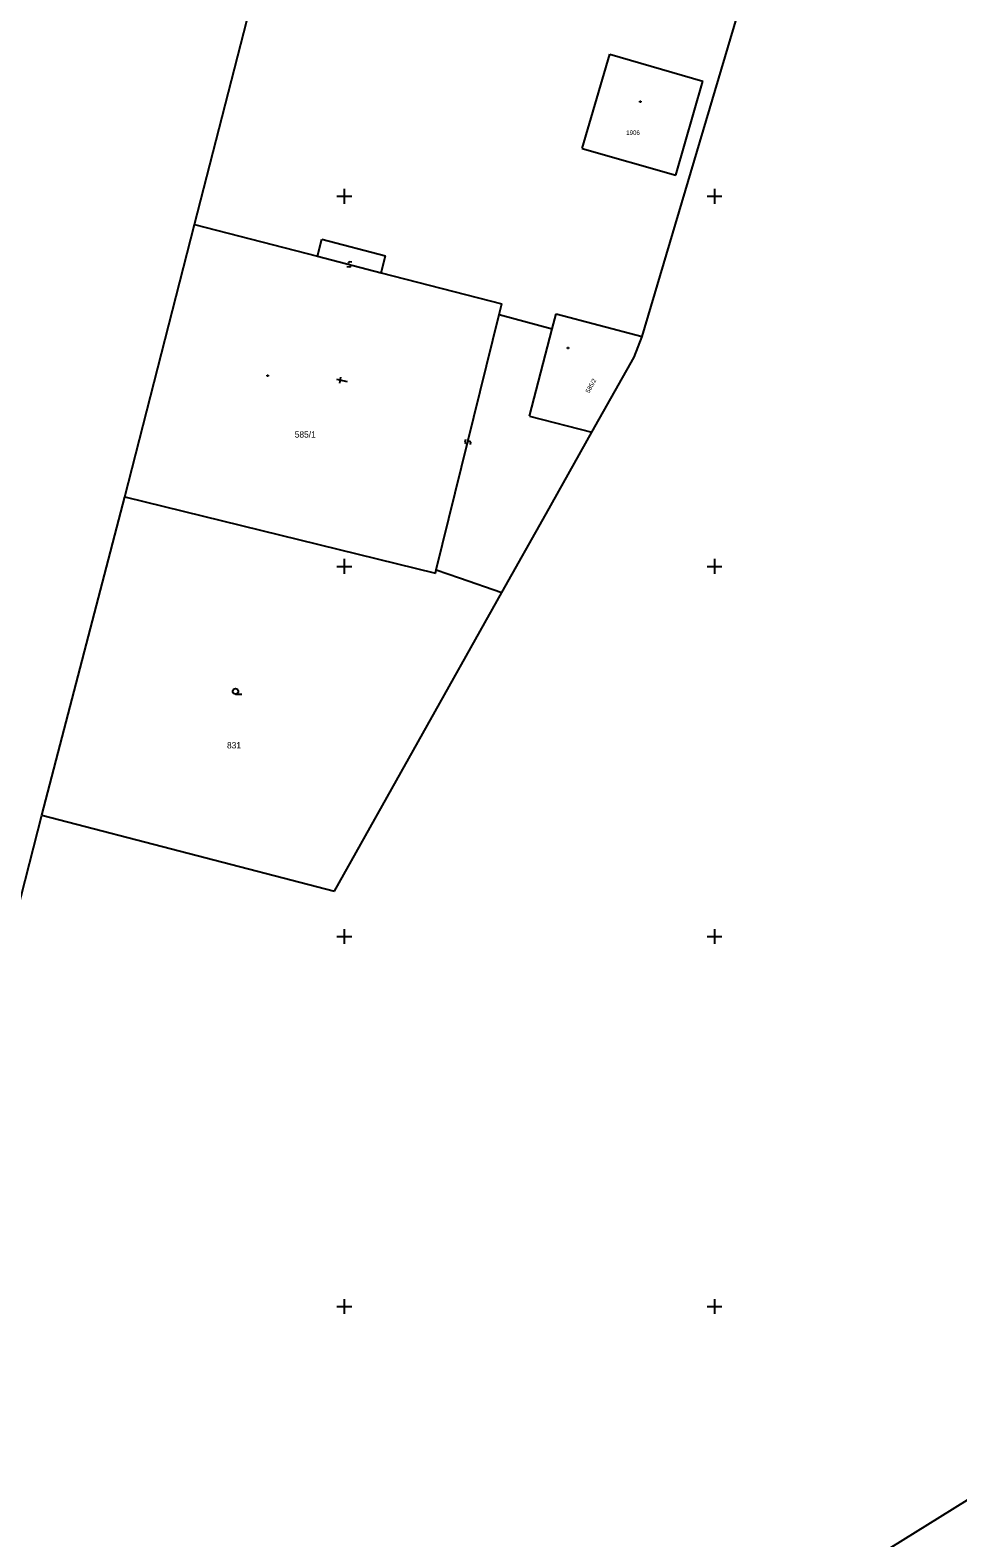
# Model space of a CAD drawing. Extents: x -492811 to -492366, y -1127107 to -1126748.
# Drawn here: x -492477 to -492426.8, y -1127032.5 to -1126951 of the extents above; entities that cross this region are included whole.
import ezdxf

# ---------------------------------------------------------------- set-up
doc = ezdxf.new("R2010")
doc.units = 0
doc.layers.add('katastrální mapa', color=7, linetype='Continuous')
doc.layers.add('síť', color=7, linetype='Continuous')

msp = doc.modelspace()

# ---------------------------------------------------------------- linework, layer by layer
at = {"layer": 'katastrální mapa'}
for p, q in [((-492468.09, -1126961.52), (-492460.41, -1126931.5)), ((-492443.9, -1126967.57), (-492434.54, -1126935.94)), ((-492447.14, -1126957.42), (-492445.66, -1126952.31)), ((-492445.66, -1126952.31), (-492440.62, -1126953.78)), ((-492442.08, -1126958.86), (-492440.62, -1126953.78)), ((-492444.03, -1126954.86), (-492443.97, -1126954.86)), ((-492444.03, -1126954.92), (-492444.03, -1126954.86)), ((-492443.97, -1126954.92), (-492444.03, -1126954.92)), ((-492443.97, -1126954.86), (-492443.97, -1126954.92)), ((-492447.14, -1126957.42), (-492442.08, -1126958.86)), ((-492471.86, -1126976.24), (-492468.09, -1126961.52)), ((-492468.09, -1126961.52), (-492461.45, -1126963.24)), ((-492461.45, -1126963.24), (-492461.21, -1126962.32)), ((-492461.21, -1126962.32), (-492457.77, -1126963.21)), ((-492461.45, -1126963.24), (-492458, -1126964.13)), ((-492459.78, -1126963.57), (-492459.79, -1126963.61)), ((-492459.79, -1126963.61), (-492459.76, -1126963.66)), ((-492459.73, -1126963.54), (-492459.78, -1126963.57)), ((-492459.59, -1126963.56), (-492459.73, -1126963.54)), ((-492458, -1126964.13), (-492457.77, -1126963.21)), ((-492459.72, -1126963.83), (-492459.86, -1126963.81)), ((-492459.76, -1126963.66), (-492459.69, -1126963.71)), ((-492459.67, -1126963.8), (-492459.72, -1126963.83)), ((-492459.69, -1126963.71), (-492459.66, -1126963.76)), ((-492459.66, -1126963.76), (-492459.67, -1126963.8)), ((-492458, -1126964.13), (-492451.49, -1126965.81)), ((-492451.63, -1126966.39), (-492451.49, -1126965.81)), ((-492455.03, -1126980.18), (-492451.63, -1126966.39)), ((-492451.63, -1126966.39), (-492448.77, -1126967.16)), ((-492448.77, -1126967.16), (-492448.56, -1126966.36)), ((-492448.56, -1126966.36), (-492443.9, -1126967.57)), ((-492450, -1126971.88), (-492448.77, -1126967.16)), ((-492444.34, -1126968.69), (-492443.9, -1126967.57)), ((-492447.94, -1126968.17), (-492447.88, -1126968.17)), ((-492447.94, -1126968.23), (-492447.94, -1126968.17)), ((-492447.88, -1126968.23), (-492447.94, -1126968.23)), ((-492447.88, -1126968.17), (-492447.88, -1126968.23)), ((-492446.62, -1126972.75), (-492444.34, -1126968.69)), ((-492464.17, -1126969.66), (-492464.11, -1126969.66)), ((-492464.17, -1126969.72), (-492464.17, -1126969.66)), ((-492464.11, -1126969.72), (-492464.17, -1126969.72)), ((-492464.11, -1126969.66), (-492464.11, -1126969.72)), ((-492459.82, -1126970.02), (-492460.41, -1126969.9)), ((-492460.24, -1126970.09), (-492460.18, -1126969.78)), ((-492450, -1126971.88), (-492446.62, -1126972.75)), ((-492453.46, -1126973.15), (-492453.48, -1126973.29)), ((-492453.48, -1126973.29), (-492453.45, -1126973.34)), ((-492453.45, -1126973.34), (-492453.41, -1126973.35)), ((-492453.41, -1126973.35), (-492453.36, -1126973.32)), ((-492453.36, -1126973.32), (-492453.3, -1126973.25)), ((-492453.3, -1126973.25), (-492453.25, -1126973.22)), ((-492453.25, -1126973.22), (-492453.21, -1126973.23)), ((-492453.21, -1126973.23), (-492453.18, -1126973.28)), ((-492453.18, -1126973.28), (-492453.2, -1126973.42)), ((-492449.1, -1126977.17), (-492446.62, -1126972.75)), ((-492476.34, -1126993.44), (-492471.86, -1126976.24)), ((-492471.86, -1126976.24), (-492455.08, -1126980.37)), ((-492451.48, -1126981.41), (-492449.1, -1126977.17)), ((-492455.08, -1126980.37), (-492455.03, -1126980.18)), ((-492455.03, -1126980.18), (-492453.77, -1126980.62)), ((-492453.77, -1126980.62), (-492451.48, -1126981.41)), ((-492460.53, -1126997.55), (-492451.48, -1126981.41)), ((-492465.88, -1126986.91), (-492465.53, -1126986.91)), ((-492495.17, -1127073.23), (-492365.81, -1126992.83)), ((-492493.64, -1127060.99), (-492476.34, -1126993.44)), ((-492476.34, -1126993.44), (-492460.53, -1126997.55))]:
    msp.add_line(p, q, dxfattribs=at)
msp.add_circle((-492465.88, -1126986.76), 0.15, dxfattribs=at)
at = {"layer": 'síť'}
for p, q in [((-492460.4, -1126960), (-492459.6, -1126960)), ((-492460, -1126959.6), (-492460, -1126960.4)), ((-492440.4, -1126960), (-492439.6, -1126960)), ((-492440, -1126959.6), (-492440, -1126960.4)), ((-492460, -1126979.6), (-492460, -1126980.4)), ((-492440, -1126979.6), (-492440, -1126980.4)), ((-492460.4, -1126980), (-492459.6, -1126980)), ((-492440.4, -1126980), (-492439.6, -1126980)), ((-492460.4, -1127000), (-492459.6, -1127000)), ((-492460, -1126999.6), (-492460, -1127000.4)), ((-492440.4, -1127000), (-492439.6, -1127000)), ((-492440, -1126999.6), (-492440, -1127000.4)), ((-492460, -1127019.6), (-492460, -1127020.4)), ((-492440, -1127019.6), (-492440, -1127020.4)), ((-492460.4, -1127020), (-492459.6, -1127020)), ((-492440.4, -1127020), (-492439.6, -1127020))]:
    msp.add_line(p, q, dxfattribs=at)

# ---------------------------------------------------------------- texts
at = {"layer": 'katastrální mapa'}
for s, height, p in [('1906', 0.24, (-492444.77, -1126956.68)), ('585/1', 0.34, (-492462.68, -1126973.04)), ('831', 0.34, (-492466.34, -1126989.84))]:
    msp.add_text(s, height=height, dxfattribs=at).set_placement(p)
msp.add_text('585/2', height=0.24, rotation=61.362, dxfattribs=at).set_placement((-492446.77, -1126970.66))

doc.saveas('drawing.dxf')
